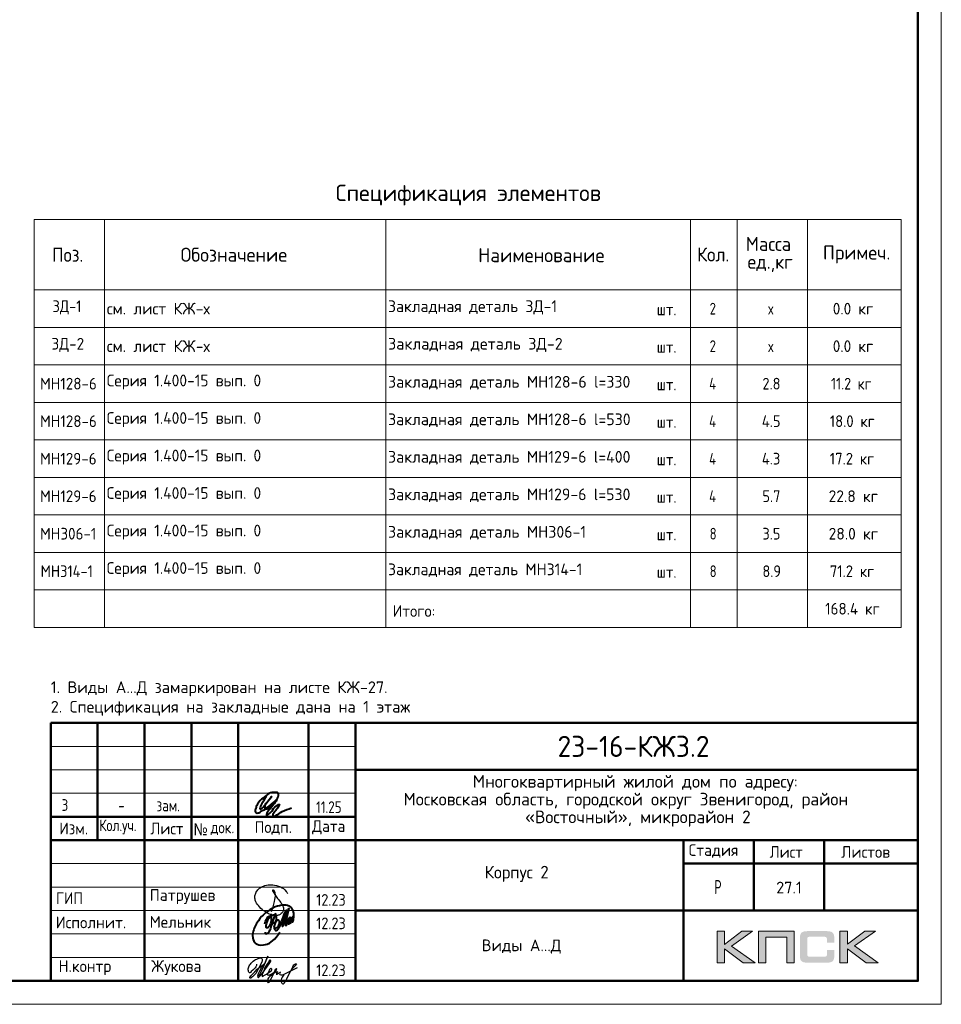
# Model space of a CAD drawing. Header units: millimetres. Extents: x -49773 to 2322955, y -3321 to 58485.
# Tile 377 of 580: x 1428236 to 1447899, y -2714 to 18286. Entities that reach past the tile are written whole.
import ezdxf

# ---------------------------------------------------------------- set-up
doc = ezdxf.new("R2010")
doc.units = ezdxf.units.MM
for name, color, linetype, lineweight in [('Standard', 7, 'Continuous', 25), ('Основная', 7, 'Continuous', 40), ('Стена наружная_ Сайдинг', 7, 'Continuous', 35), ('Стена_ общее', 7, 'Continuous', 35)]:
    doc.layers.add(name, color=color, linetype=linetype, lineweight=lineweight)
doc.styles.add('GOST 2.304-81', font='txt')
doc.styles.add('ISOCPEUR', font='txt')
doc.styles.add('Segoe UI Symbol', font='txt')

# ---------------------------------------------------------------- blocks, each defined once
blk = doc.blocks.new('яяя')
at = {"lineweight": 30}
for points in [[(345424, 110432), (345425, 110410), (345424, 110397), (345417, 110379), (345406, 110350), (345390, 110319), (345357, 110275), (345310, 110221), (345265, 110176), (345198, 110110), (345161, 110077), (345133, 110066), (345116, 110066), (345102, 110075), (345090, 110091), (345082, 110115), (345074, 110146), (345066, 110182), (345064, 110206), (345067, 110234), (345077, 110278), (345095, 110320), (345114, 110361), (345134, 110395), (345159, 110428), (345195, 110469), (345228, 110506), (345284, 110560), (345331, 110595), (345379, 110625), (345435, 110648), (345486, 110670), (345532, 110686), (345573, 110696), (345605, 110698), (345621, 110695), (345635, 110687), (345648, 110671), (345656, 110649), (345659, 110625), (345659, 110583), (345656, 110553), (345647, 110523), (345635, 110489), (345387, 110033), (345349, 109985), (345311, 109948), (345247, 109889), (345209, 109858), (345192, 109844), (345180, 109837), (345157, 109833), (345150, 109835), (345140, 109842), (345135, 109856), (345138, 109881), (345148, 109892), (345183, 109930), (345267, 110024), (345343, 110105), (345455, 110213), (345617, 110343), (345775, 110456), (345811, 110526), (345838, 110607), (345890, 110740), (345902, 110771), (345698, 110295), (345672, 110226), (345626, 110132), (345572, 110032), (345518, 109953), (345481, 109918), (345497, 110001), (345567, 110147), (345655, 110301), (345760, 110442)], [(345481, 109918), (345476, 109896), (345475, 109874), (345485, 109861), (345506, 109866), (345539, 109891), (345632, 109983), (345968, 110450), (346022, 110527), (346029, 110560), (346027, 110579), (346026, 110590), (346010, 110605), (345993, 110609), (345975, 110601), (345962, 110584), (345954, 110562), (345857, 110421), (345783, 110292), (345741, 110183), (345701, 110079), (345665, 109985), (345660, 109952), (345666, 109929), (345669, 109915), (345682, 109910), (345702, 109914), (345735, 109941), (345846, 110007), (346065, 110160), (346075, 110193), (346070, 110217), (346066, 110236), (346052, 110241), (346030, 110241), (346007, 110228), (345978, 110203), (345960, 110164), (345892, 110010), (345895, 109986), (345904, 109966), (345925, 109964), (345969, 109968), (346045, 110000), (346218, 110114), (346261, 110154), (346280, 110184), (346282, 110210), (346278, 110225), (346263, 110229), (346241, 110222), (346220, 110198), (346162, 110049), (345989, 109904), (345932, 109849), (345906, 109805), (345891, 109739), (345890, 109690), (345899, 109652), (345924, 109647), (345956, 109655), (345980, 109674), (346058, 109838), (346158, 110046), (346261, 110098), (346314, 110120), (346292, 110079), (346269, 110036), (346261, 110008), (346267, 109998), (346293, 109998), (346363, 110039), (346445, 110095), (346421, 110068), (346414, 110040), (346407, 110011), (346416, 109990), (346466, 109972), (346509, 109977), (346574, 109984), (347172, 110293)], [(346586, 109971), (346543, 109917), (346509, 109873), (346489, 109825), (346475, 109767), (346472, 109710), (346478, 109675), (346485, 109641), (346501, 109621), (346517, 109602), (346542, 109589), (346568, 109592), (346605, 109620), (346680, 109731), (346736, 109842), (346865, 110115), (346962, 110290), (346969, 110318), (346979, 110360), (347013, 110403), (347056, 110434), (347091, 110450), (347109, 110450), (347121, 110434), (347115, 110405), (347072, 110355), (347012, 110307), (346924, 110222)]]:
    blk.add_lwpolyline(points, dxfattribs=at)
blk = doc.blocks.new('Из_буфера32210')
at = {"color": 7, "lineweight": 25}
blk.add_lwpolyline([(357, 84), (386, 160), (399, 213), (405, 239), (412, 268), (420, 299), (427, 339), (434, 380), (437, 414), (438, 442), (436, 466), (430, 489), (425, 504), (417, 519), (409, 531), (405, 535), (403, 536), (400, 539), (394, 541), (387, 543), (383, 542), (379, 539), (377, 534), (377, 528), (379, 523), (438, 428), (470, 382), (484, 365), (504, 341), (528, 310), (551, 280), (562, 264), (575, 247), (582, 235), (589, 220), (599, 198), (606, 184), (610, 167), (611, 155), (612, 143), (611, 127), (609, 116), (603, 96), (596, 82), (588, 69), (579, 56), (563, 43), (551, 34), (539, 25), (524, 16), (511, 10), (494, 5), (481, 3), (456, 0), (432, 1), (415, 3), (396, 6), (375, 11), (355, 19), (336, 24), (310, 31), (293, 39), (269, 53), (243, 69), (223, 80), (202, 93), (180, 109), (152, 128), (126, 152), (98, 182), (77, 211), (52, 241), (32, 266), (20, 293), (8, 329), (3, 348), (1, 373), (0, 393), (1, 417), (6, 440), (13, 454), (20, 476), (26, 497), (38, 517), (47, 529), (60, 548), (75, 563), (95, 581), (115, 593), (135, 606), (161, 618), (187, 628), (213, 638), (251, 647), (282, 653), (319, 655), (353, 655), (384, 652), (418, 648), (460, 641), (503, 628), (544, 611), (579, 594), (611, 573), (639, 545), (666, 515), (679, 496), (694, 471)], dxfattribs=at)
blk = doc.blocks.new('Из_буфера5543')
at = {"layer": 'Основная'}
for points in [[(762, 497), (761, 475), (762, 458), (767, 452), (778, 451), (786, 456), (792, 470), (796, 479), (799, 485), (802, 495), (805, 507), (808, 516), (812, 533), (814, 535), (801, 505), (800, 490), (800, 477), (805, 470), (820, 476), (824, 483), (826, 494), (829, 504), (833, 526), (835, 530), (842, 548), (846, 564), (852, 580), (855, 593), (859, 605), (862, 610), (866, 617), (856, 574), (856, 555), (851, 540), (848, 519), (849, 504), (848, 495), (853, 493), (861, 496), (863, 501), (868, 518), (873, 541), (876, 550), (880, 574), (883, 591), (886, 612), (881, 686), (874, 707), (870, 726), (859, 756), (851, 767), (838, 790), (819, 809), (794, 828), (785, 830), (763, 839), (748, 848), (721, 853), (704, 855), (666, 856), (639, 856), (599, 849), (579, 842), (535, 829), (485, 816), (420, 783), (378, 759), (341, 732), (282, 688), (227, 640), (195, 610), (157, 566), (127, 518), (88, 464), (57, 403), (39, 361), (27, 325), (16, 296), (6, 253), (0, 203), (7, 156), (13, 124), (29, 84), (60, 48), (75, 35), (98, 20), (138, 4), (165, 0), (237, 4), (277, 13), (317, 25), (365, 46), (428, 93), (474, 130), (516, 180), (554, 236), (582, 281)], [(265, 457), (281, 514), (299, 558), (312, 579), (332, 604), (345, 612), (360, 622), (376, 623), (382, 623), (387, 620), (391, 616), (396, 603), (399, 595), (402, 580), (403, 561), (401, 532), (394, 489), (386, 464), (379, 450), (372, 431), (365, 419), (358, 406), (348, 395), (338, 381), (328, 373), (313, 368), (304, 368), (296, 375), (294, 382), (290, 395), (293, 410), (293, 423), (297, 453), (305, 480), (308, 489), (320, 515), (328, 532), (344, 563), (361, 581), (377, 600), (395, 620), (414, 636), (448, 646), (472, 651), (482, 649), (493, 639), (502, 619), (507, 608), (508, 574), (505, 541), (499, 519), (483, 494), (469, 476), (459, 470), (443, 469), (439, 469)], [(503, 678), (478, 638), (464, 604), (452, 565), (440, 538), (428, 496), (422, 475), (417, 459), (413, 438), (402, 411), (395, 387), (383, 357), (378, 335), (370, 322), (367, 317), (359, 302), (348, 280), (336, 260), (324, 251), (310, 240), (299, 237), (292, 237), (288, 239), (281, 248), (278, 254), (278, 272), (276, 276), (276, 280)], [(496, 377), (509, 373), (536, 381), (548, 392), (559, 405), (565, 424), (573, 446), (576, 461), (579, 481), (579, 496), (575, 512), (567, 526), (551, 531), (538, 533), (529, 527), (518, 519), (505, 506), (501, 498), (495, 491), (490, 482), (482, 466), (479, 458), (472, 435), (468, 429), (464, 416), (460, 401), (461, 392), (462, 373), (465, 356), (469, 345), (477, 337), (483, 324), (496, 316), (511, 315), (524, 318), (535, 326), (547, 340), (554, 347), (566, 364), (572, 374), (579, 385), (593, 419), (599, 436), (606, 452), (616, 479), (623, 504), (629, 521), (635, 533), (637, 542), (643, 556), (644, 557), (652, 576), (658, 592), (688, 673), (724, 750), (651, 489), (636, 412), (636, 406), (639, 402), (645, 401), (649, 402), (651, 406), (655, 416), (660, 420), (661, 427), (665, 436), (668, 446), (753, 720), (780, 779), (715, 511), (710, 476), (706, 424), (712, 420), (718, 419), (725, 426), (729, 430), (733, 436), (737, 445), (741, 458), (745, 471), (747, 484), (749, 488), (761, 511), (768, 534), (772, 548), (776, 561), (781, 570), (788, 582), (792, 587), (802, 594), (804, 592), (807, 589), (807, 579), (807, 575), (804, 562), (805, 556), (800, 541), (793, 526), (784, 512), (774, 498), (767, 491), (762, 486), (760, 488), (763, 507), (764, 513), (767, 525), (769, 537), (771, 545)]]:
    blk.add_lwpolyline(points, dxfattribs=at)

msp = doc.modelspace()

# ---------------------------------------------------------------- hatches: boundary and pattern name
h = msp.add_hatch(color=256)
h.paths.add_polyline_path([(1443871.7, -1156.7), (1443644.2, -1156.7), (1443272.2, -1436.7), (1443272.2, -1156.7), (1443114.5, -1156.7), (1443114.5, -1828.8), (1443272.2, -1828.8), (1443272.2, -1533.5), (1443674.6, -1828.8), (1443926.3, -1828.8), (1443425.7, -1473.4)])
h.paths.add_polyline_path([(1444154.5, -1283.2), (1444599.8, -1283.2), (1444599.8, -1828.8), (1444756.1, -1828.8), (1444756.1, -1156.7), (1444589.5, -1156.7), (1443998.2, -1156.7), (1443998.2, -1315.7), (1443998.2, -1828.8), (1444154.5, -1828.8)])
h.paths.add_polyline_path([(1445894.3, -1153.2), (1445736.6, -1153.2), (1445736.6, -1826), (1445894.3, -1826), (1445894.3, -1530.1), (1446296.7, -1826), (1446548.4, -1826), (1446047.8, -1469.9), (1446493.8, -1153.2), (1446267, -1153.2), (1445894.3, -1433.3)])
msp.add_hatch(color=256).paths.add_polyline_path([(1445605.2, -1227.9), (1445603.1, -1220.3), (1445600.4, -1214.1), (1445596.9, -1207.8), (1445593.5, -1201.6), (1445590, -1196.8), (1445585.9, -1191.9), (1445581.7, -1187.1), (1445577.6, -1182.9), (1445572, -1179.5), (1445566.5, -1175.3), (1445560.3, -1171.9), (1445553.4, -1169.1), (1445546.4, -1166.3), (1445538.8, -1163.6), (1445531.2, -1161.5), (1445513.3, -1158), (1445493.9, -1155.3), (1445472.5, -1153.9), (1445449, -1153.2), (1445047.9, -1153.2), (1445024.4, -1153.9), (1445003.6, -1155.3), (1444983.6, -1158), (1444966.3, -1161.5), (1444958, -1164.3), (1444950.4, -1166.3), (1444943.5, -1169.1), (1444937.3, -1172.6), (1444931, -1175.3), (1444924.8, -1179.5), (1444920, -1182.9), (1444915.1, -1187.1), (1444911, -1191.9), (1444907.5, -1196.8), (1444903.4, -1201.6), (1444899.9, -1207.8), (1444897.2, -1214.1), (1444894.4, -1221), (1444891.6, -1227.9), (1444889.5, -1235.5), (1444886.1, -1252.1), (1444883.3, -1270.1), (1444881.3, -1290.1), (1444881.3, -1312.2), (1444881.3, -1666.3), (1444881.3, -1688.4), (1444883.3, -1708.5), (1444886.1, -1727.1), (1444889.5, -1743.7), (1444891.6, -1751.3), (1444894.4, -1758.2), (1444897.2, -1765.2), (1444899.9, -1771.4), (1444903.4, -1776.9), (1444907.5, -1782.4), (1444911, -1787.3), (1444915.1, -1792.1), (1444920, -1796.3), (1444925.5, -1799.7), (1444931, -1803.2), (1444937.3, -1806.7), (1444943.5, -1810.1), (1444951.1, -1812.2), (1444958, -1814.9), (1444966.3, -1817), (1444983.6, -1821.2), (1445003.6, -1823.2), (1445025.1, -1825.3), (1445047.9, -1826), (1445449, -1826), (1445472.5, -1825.3), (1445493.9, -1823.9), (1445513.3, -1821.2), (1445530.5, -1817.7), (1445538.8, -1814.9), (1445546.4, -1812.9), (1445553.4, -1810.1), (1445560.3, -1806.7), (1445566.5, -1803.9), (1445572, -1799.7), (1445577.6, -1796.3), (1445581.7, -1792.1), (1445585.9, -1788), (1445590, -1782.4), (1445593.5, -1777.6), (1445596.9, -1771.4), (1445600.4, -1765.2), (1445603.1, -1758.9), (1445605.2, -1751.3), (1445608, -1743.7), (1445611.4, -1727.1), (1445614.2, -1709.2), (1445615.6, -1688.4), (1445616.3, -1666.3), (1445616.3, -1555), (1445459.3, -1555), (1445459.3, -1645.5), (1445459.3, -1651.8), (1445458.6, -1658), (1445457.2, -1663.5), (1445455.9, -1669), (1445453.8, -1673.9), (1445451.7, -1678), (1445449, -1682.2), (1445445.5, -1685.6), (1445442, -1689.1), (1445437.9, -1691.9), (1445433, -1693.9), (1445428.2, -1696), (1445423.4, -1697.4), (1445417.1, -1698.1), (1445410.9, -1698.8), (1445404.7, -1699.5), (1445081.1, -1699.5), (1445075.6, -1698.8), (1445070.7, -1698.1), (1445066.6, -1696), (1445062.4, -1693.9), (1445058.3, -1691.2), (1445054.8, -1688.4), (1445051.4, -1685), (1445048.6, -1680.8), (1445045.8, -1676.7), (1445043.7, -1672.5), (1445041.7, -1667.7), (1445040.3, -1662.8), (1445038.2, -1653.1), (1445037.5, -1643.5), (1445037.5, -1320.5), (1445037.5, -1315), (1445038.2, -1309.5), (1445039.6, -1304.6), (1445041, -1299.8), (1445042.4, -1295.7), (1445044.4, -1292.2), (1445047.2, -1288.7), (1445050, -1285.3), (1445053.4, -1282.5), (1445056.9, -1279.7), (1445061, -1277.7), (1445065.2, -1276.3), (1445070, -1274.9), (1445074.9, -1274.2), (1445080.4, -1273.5), (1445085.9, -1273.5), (1445404.7, -1273.5), (1445410.9, -1273.5), (1445417.1, -1274.2), (1445422.7, -1275.6), (1445427.5, -1277), (1445432.4, -1279.1), (1445437.2, -1281.1), (1445441.3, -1284.6), (1445444.8, -1287.4), (1445448.3, -1291.5), (1445451, -1295.7), (1445453.8, -1299.8), (1445455.9, -1304.6), (1445457.2, -1309.5), (1445458.6, -1315), (1445459.3, -1321.2), (1445459.3, -1327.5), (1445459.3, -1401.4), (1445616.3, -1401.4), (1445616.3, -1312.2), (1445615.6, -1290.1), (1445614.2, -1270.1), (1445611.4, -1252.1), (1445607.3, -1235.5)])

# ---------------------------------------------------------------- linework, layer by layer
at = {"lineweight": 0}
for points in [[(1443114.5, -1828.8), (1443114.5, -1156.7), (1443272.2, -1156.7), (1443272.2, -1436.7), (1443644.2, -1156.7), (1443871.7, -1156.7), (1443425.7, -1473.4), (1443926.3, -1828.8), (1443674.6, -1828.8), (1443272.2, -1533.5), (1443272.2, -1828.8), (1443114.5, -1828.8)], [(1444154.5, -1828.8), (1444154.5, -1283.2), (1444599.8, -1283.2), (1444599.8, -1828.8), (1444756.1, -1828.8), (1444756.1, -1156.7), (1444589.5, -1156.7), (1443998.2, -1156.7), (1443998.2, -1315.7), (1443998.2, -1828.8), (1444154.5, -1828.8)], [(1445736.6, -1826), (1445736.6, -1153.2), (1445894.3, -1153.2), (1445894.3, -1433.3), (1446267, -1153.2), (1446493.8, -1153.2), (1446047.8, -1469.9), (1446548.4, -1826), (1446296.7, -1826), (1445894.3, -1530.1), (1445894.3, -1826), (1445736.6, -1826)]]:
    msp.add_lwpolyline(points, close=True, dxfattribs=at)
at = {"layer": 'Standard', "color": 7, "linetype": 'Continuous', "lineweight": 13, "transparency": 33554687}
msp.add_lwpolyline([(1388498.8, -2713.6), (1447898.8, -2713.6), (1447898.8, 39286.4), (1388498.8, 39286.4), (1388498.8, -2713.6)], close=True, dxfattribs=at)
at = {"layer": 'Standard', "color": 7, "linetype": 'Continuous', "lineweight": 50, "transparency": 33554687}
msp.add_lwpolyline([(1390498.8, 38786.4), (1447398.8, 38786.4), (1447398.8, -2213.6), (1390498.8, -2213.6), (1390498.8, 38786.4)], close=True, dxfattribs=at)
at = {"layer": 'Основная', "color": 7, "ltscale": 100}
msp.add_spline([(1433491.5, 1723.9), (1433422.2, 1597.5), (1433365.1, 1475.6), (1433365.1, 1447.7), (1433399.8, 1465.6), (1433497.1, 1570.7), (1433608.9, 1718.3), (1433528.4, 1614.3), (1433465.8, 1519.2), (1433473.6, 1457.7), (1433532.9, 1463.3), (1433611.2, 1529.3), (1433702.9, 1637.8), (1433754.3, 1741.8), (1433747.6, 1789.9), (1433663.3, 1806.1), (1433588.8, 1795.5), (1433459.1, 1710.5), (1433341.6, 1600.9), (1433284.6, 1503.6), (1433263.3, 1430.9), (1433264.5, 1383.9), (1433304.7, 1366), (1433372.9, 1389.5), (1433560.8, 1514.8), (1433715.2, 1642.3), (1433559.5, 1431.4), (1433503.9, 1334.1), (1433503.8, 1315.7), (1433537.4, 1332.5), (1433631.3, 1429.8), (1433756.6, 1545), (1433775.6, 1549.4), (1433757.7, 1506.9), (1433680.6, 1395.1), (1433633.5, 1307.9), (1433640.2, 1288.8), (1433676, 1297.8), (1433839.3, 1397.3), (1434033.9, 1475.6)], degree=3, dxfattribs=at)
at = {"layer": 'Стена наружная_ Сайдинг', "color": 7, "linetype": 'Continuous', "lineweight": 50, "transparency": 33554687}
for p, q in [((1428898.7, 3286.4), (1447398.8, 3286.4)), ((1428898.7, -2213.6), (1428898.7, 3286.4)), ((1432898.7, -2213.6), (1432898.7, 3286.4)), ((1447398.8, 3286.4), (1447398.8, -2213.6)), ((1435398.7, 2286.4), (1447398.8, 2286.4)), ((1435398.7, 1286.4), (1428898.7, 1286.4)), ((1428898.7, 786.4), (1435398.7, 786.4)), ((1435398.7, 786.4), (1447398.8, 786.4)), ((1442398.7, 286.4), (1447398.8, 286.4)), ((1435398.7, -713.6), (1447398.8, -713.6)), ((1428898.7, -2213.6), (1447398.8, -2213.6))]:
    msp.add_line(p, q, dxfattribs=at)
at = {"layer": 'Стена наружная_ Сайдинг', "color": 7, "linetype": 'Continuous', "lineweight": 13, "transparency": 33554687}
for p, q in [((1428898.7, 2786.4), (1435398.7, 2786.4)), ((1428898.7, 2286.4), (1435398.7, 2286.4)), ((1428898.7, 1786.4), (1435398.7, 1786.4)), ((1428898.7, 286.4), (1435398.7, 286.4)), ((1428898.7, -213.6), (1435398.7, -213.6)), ((1428898.7, -713.6), (1435398.7, -713.6)), ((1428898.7, -1213.6), (1435398.7, -1213.6)), ((1428898.7, -1713.6), (1435398.7, -1713.6))]:
    msp.add_line(p, q, dxfattribs=at)
at = {"layer": 'Стена наружная_ Сайдинг', "color": 7, "linetype": 'Continuous', "lineweight": 50, "transparency": 33554687}
for points in [[(1429898.7, 3286.4), (1429898.7, 2036.4), (1429898.7, 786.4)], [(1430898.7, 3286.4), (1430898.7, 536.4), (1430898.7, -2213.6)], [(1431898.7, 3286.4), (1431898.7, 2036.4), (1431898.7, 786.4)], [(1434398.7, 3286.4), (1434398.7, 536.4), (1434398.7, -2213.6)], [(1435398.7, 3286.4), (1435398.7, 536.4), (1435398.7, -2213.6)], [(1442398.7, -2213.6), (1442398.7, -713.6), (1442398.7, 786.4)], [(1443898.8, -713.6), (1443898.8, 36.4), (1443898.8, 786.4)], [(1445398.8, 786.4), (1445398.8, 36.4), (1445398.8, -713.6)]]:
    msp.add_lwpolyline(points, dxfattribs=at)
at = {"layer": 'Стена_ общее', "color": 7, "linetype": 'Continuous', "lineweight": 13, "transparency": 33554687}
for p, q in [((1428544.6, 14023.2), (1447044.6, 14023.2)), ((1428544.6, 14023.2), (1428544.6, 12523.2)), ((1428544.6, 12523.2), (1428544.6, 14023.2)), ((1430044.6, 14023.2), (1430044.6, 12523.2)), ((1436044.6, 14023.2), (1436044.6, 12523.2)), ((1442544.6, 14023.2), (1442544.6, 12523.2)), ((1443544.6, 14023.2), (1443544.6, 12523.2)), ((1445044.6, 14023.2), (1445044.6, 12523.2)), ((1447044.6, 14023.2), (1447044.6, 12523.2)), ((1447044.6, 12523.2), (1428544.6, 12523.2)), ((1428544.6, 12523.2), (1428544.6, 11723.2)), ((1430044.6, 12523.2), (1430044.6, 11723.2)), ((1436044.6, 12523.2), (1436044.6, 11723.2)), ((1442544.6, 12523.2), (1442544.6, 11723.2)), ((1443544.6, 12523.2), (1443544.6, 11723.2)), ((1445044.6, 12523.2), (1445044.6, 11723.2)), ((1447044.6, 12523.2), (1447044.6, 12523.2)), ((1447044.6, 12523.2), (1447044.6, 11723.2)), ((1428544.6, 11723.2), (1447044.6, 11723.2)), ((1428544.6, 11723.2), (1428544.6, 10923.2)), ((1430044.6, 11723.2), (1430044.6, 10923.2)), ((1436044.6, 11723.2), (1436044.6, 10923.2)), ((1442544.6, 11723.2), (1442544.6, 10923.2)), ((1443544.6, 11723.2), (1443544.6, 10923.2)), ((1445044.6, 11723.2), (1445044.6, 10923.2)), ((1447044.6, 11723.2), (1447044.6, 10923.2)), ((1428544.6, 10923.2), (1447044.6, 10923.2)), ((1428544.6, 10923.2), (1428544.6, 10123.2)), ((1430044.6, 10923.2), (1430044.6, 10123.2)), ((1436044.6, 10923.2), (1436044.6, 10123.2)), ((1442544.6, 10923.2), (1442544.6, 10123.2)), ((1443544.6, 10923.2), (1443544.6, 10123.2)), ((1445044.6, 10923.2), (1445044.6, 10123.2)), ((1447044.6, 10923.2), (1447044.6, 10123.2)), ((1428544.6, 10123.2), (1447044.6, 10123.2)), ((1428544.6, 10123.2), (1428544.6, 9323.2)), ((1430044.6, 10123.2), (1430044.6, 9323.2)), ((1436044.6, 10123.2), (1436044.6, 9323.2)), ((1442544.6, 10123.2), (1442544.6, 9323.2)), ((1443544.6, 10123.2), (1443544.6, 9323.2)), ((1445044.6, 10123.2), (1445044.6, 9323.2)), ((1447044.6, 10123.2), (1447044.6, 9323.2)), ((1428544.6, 9323.2), (1447044.6, 9323.2)), ((1428544.6, 9323.2), (1428544.6, 8523.2)), ((1430044.6, 9323.2), (1430044.6, 8523.2)), ((1436044.6, 9323.2), (1436044.6, 8523.2)), ((1442544.6, 9323.2), (1442544.6, 8523.2)), ((1443544.6, 9323.2), (1443544.6, 8523.2)), ((1445044.6, 9323.2), (1445044.6, 8523.2)), ((1447044.6, 9323.2), (1447044.6, 8523.2)), ((1428544.6, 8523.2), (1447044.6, 8523.2)), ((1428544.6, 8523.2), (1428544.6, 7723.2)), ((1430044.6, 8523.2), (1430044.6, 7723.2)), ((1436044.6, 8523.2), (1436044.6, 7723.2)), ((1442544.6, 8523.2), (1442544.6, 7723.2)), ((1443544.6, 8523.2), (1443544.6, 7723.2)), ((1445044.6, 8523.2), (1445044.6, 7723.2)), ((1447044.6, 8523.2), (1447044.6, 7723.2)), ((1428544.6, 7723.2), (1447044.6, 7723.2)), ((1428544.6, 7723.2), (1428544.6, 6923.3)), ((1430044.6, 7723.2), (1430044.6, 6923.3)), ((1436044.6, 7723.2), (1436044.6, 6923.3)), ((1442544.6, 7723.2), (1442544.6, 6923.3)), ((1443544.6, 7723.2), (1443544.6, 6923.3)), ((1445044.6, 7723.2), (1445044.6, 6923.3)), ((1447044.6, 7723.2), (1447044.6, 6923.3)), ((1428544.6, 6923.3), (1447044.6, 6923.3)), ((1428544.6, 6923.3), (1428544.6, 6123.3)), ((1430044.6, 6923.3), (1430044.6, 6123.3)), ((1436044.6, 6923.3), (1436044.6, 6123.3)), ((1442544.6, 6923.3), (1442544.6, 6123.3)), ((1443544.6, 6923.3), (1443544.6, 6123.3)), ((1445044.6, 6923.3), (1445044.6, 6123.3)), ((1447044.6, 6923.3), (1447044.6, 6123.3)), ((1428544.6, 6123.3), (1428544.6, 5323.3)), ((1428544.6, 6123.3), (1447044.6, 6123.3)), ((1430044.6, 6123.3), (1430044.6, 5323.3)), ((1436044.6, 6123.3), (1436044.6, 5323.3)), ((1442544.6, 6123.3), (1442544.6, 5323.3)), ((1443544.6, 6123.3), (1443544.6, 5323.3)), ((1445044.6, 6123.3), (1445044.6, 5323.3)), ((1447044.6, 6123.3), (1447044.6, 5323.3)), ((1428544.6, 5323.3), (1447044.6, 5323.3))]:
    msp.add_line(p, q, dxfattribs=at)

# ---------------------------------------------------------------- block references
at = {"color": 1, "ltscale": 100}
msp.add_blockref('Из_буфера32210', (1433253.8, -819.9), dxfattribs=at)
at = {"color": 2, "lineweight": 60, "xscale": 0.5, "yscale": 0.5, "zscale": 0.5}
msp.add_blockref('яяя', (1260578, -57072.2), dxfattribs=at)
at = {"layer": 'Основная'}
msp.add_blockref('Из_буфера5543', (1433201.2, -1452.5), dxfattribs=at)

# ---------------------------------------------------------------- texts
at = {"layer": 'Standard', "color": 7, "linetype": 'Continuous', "lineweight": 13, "transparency": 33554687, "char_height": 250, "style": 'ISOCPEUR'}
for s, insert, width, attachment_point in [('1. Виды А...Д замаркирован на листе КЖ-27.\\P2. Спецификация на закладные дана на 1 этаж', (1428898.7, 3439.6), 9935.712, 7), ('27.1', (1444648.8, -223.6), 655.769, 5)]:
    msp.add_mtext(s, dxfattribs=dict(at, insert=insert, width=width, attachment_point=attachment_point))
at = {"layer": 'Standard', "color": 7, "linetype": 'Continuous', "lineweight": 50, "transparency": 33554687, "insert": (1439711.2, 2561.4), "char_height": 450, "width": 3586.382, "attachment_point": 7, "style": 'ISOCPEUR'}
msp.add_mtext('\\W0.95;23-16-КЖ3.2', dxfattribs=at)
at = {"layer": 'Standard', "color": 7, "linetype": 'Continuous', "lineweight": 25, "transparency": 33554687}
for s, insert, char_height, width, attachment_point, style in [('\\W0.99;Многоквартирный жилой дом по адресу: ', (1437902.2, 1831.4), 270, 7123.096, 7, 'ISOCPEUR'), ('\\W0.99;Московская область, городской округ Звенигород, район ', (1436424, 1453.4), 270, 10078.117, 7, 'ISOCPEUR'), ('11.25', (1434559.2, 1366.4), 250, 693.365, 7, 'GOST 2.304-81'), ('\\W0.99;«Восточный», микрорайон 2', (1439016, 1075.4), 270, 4896.223, 7, 'ISOCPEUR'), ('3', (1429200.8, 1661.2), 250, 283.333, 2, 'GOST 2.304-81'), ('-', (1430405.3, 1652.2), 250, 283.333, 2, 'GOST 2.304-81'), ('зам.', (1431405.3, 1652.2), 250, 283.333, 2, 'GOST 2.304-81'), ('\\W0.93;Изм.', (1429079.9, 911.1), 250, 752.89, 7, 'ISOCPEUR'), ('\\W0.79;Кол.уч.', (1429935.4, 911.1), 250, 973.664, 7, 'ISOCPEUR'), ('\\W0.94;Лист', (1431023.7, 911.1), 250, 866.919, 7, 'ISOCPEUR'), ('\\W0.91;№', (1431944.2, 893.8), 250, 477.949, 7, 'Segoe UI Symbol'), ('\\W0.84;док.', (1432308.4, 893.8), 250, 649.802, 7, 'ISOCPEUR'), ('\\W0.94;Подп.', (1433248.7, 900.7), 250, 916.954, 7, 'ISOCPEUR'), ('\\W0.94;Дата', (1434475.9, 911.1), 250, 967.75, 7, 'ISOCPEUR'), ('\\W0.96;Стадия', (1442508.8, 411.1), 250, 1243.911, 7, 'ISOCPEUR'), ('\\W0.94;Лист', (1444236.5, 411.1), 250, 866.912, 7, 'ISOCPEUR'), ('\\W0.96;Листов', (1445762.4, 411.1), 250, 1218.997, 7, 'ISOCPEUR'), ('\\W0.96;Корпус 2', (1438156.2, -103.6), 270, 1614.451, 7, 'ISOCPEUR'), ('\\W0.62;Р', (1443056.4, -363.6), 300, 276.791, 7, 'ISOCPEUR'), ('\\W0.92;ГИП', (1429009.4, -576.1), 250, 689.612, 7, 'ISOCPEUR'), ('\\W0.97;Патрушев', (1431009.6, -576.1), 250, 1670.192, 7, 'ISOCPEUR'), ('\\W0.88;12.23', (1434561.8, -612.3), 250, 834.272, 7, 'ISOCPEUR'), ('\\W0.96;Мельник', (1431009.6, -1082.2), 250, 1394.321, 7, 'ISOCPEUR'), ('\\W0.97;Исполнит.', (1429003.8, -1091.9), 250, 1645.076, 7, 'ISOCPEUR'), ('\\W0.88;12.23', (1434561.8, -1112.3), 250, 834.272, 7, 'ISOCPEUR'), ('\\A1;{\\fISOCPEUR|i0|b0;\\H250.000000;\\W1.000000;\\C7;Виды А...Д}\\P', (1438942, -1331.1), 250, 1696.154, 2, 'ISOCPEUR'), ('\\W0.96;Н.контр', (1429066.3, -2091.9), 250, 1319.141, 7, 'ISOCPEUR'), ('\\W0.96;Жукова', (1431041.2, -2091.9), 250, 1269.071, 7, 'ISOCPEUR'), ('\\W0.88;12.23', (1434561.8, -2112.3), 250, 834.272, 7, 'ISOCPEUR')]:
    msp.add_mtext(s, dxfattribs=dict(at, insert=insert, char_height=char_height, width=width, attachment_point=attachment_point, style=style))
at = {"layer": 'Стена_ общее', "color": 7, "linetype": 'Continuous', "lineweight": 35, "transparency": 33554687, "insert": (1434977.1, 14323.2), "char_height": 350, "width": 5804.227, "attachment_point": 7, "style": 'ISOCPEUR'}
msp.add_mtext('\\W0.99;Спецификация элементов', dxfattribs=at)
at = {"layer": 'Стена_ общее', "color": 7, "linetype": 'Continuous', "lineweight": 25, "transparency": 33554687, "attachment_point": 7, "style": 'ISOCPEUR'}
for s, insert, char_height, width in [('\\W0.95;Масса', (1443727.3, 13354.6), 300, 1252.119), ('\\W0.97;Обозначение', (1431668.2, 13124.1), 300, 2499.411), ('\\W0.92;Поз.', (1428926.7, 13122.8), 300, 872.987), ('\\W0.98;Наименование', (1438017.3, 13113.3), 300, 2784.788), ('\\W0.93;Кол.', (1442688.4, 13127.8), 300, 888.223), ('\\W0.96;Примеч.', (1445372.6, 13088.8), 300, 1552.772), ('\\W0.94;ед.,кг', (1443764.8, 12904.6), 300, 1175.793), ('\\W0.88;ЗД-1', (1428938.4, 11998.3), 250, 821.763), ('\\W0.98;см. лист КЖ-х', (1430094.6, 11998.3), 250, 2371.549), ('\\W0.97;Закладная деталь ЗД-1', (1436094.6, 11998.3), 250, 3919.735), ('\\W0.78;2', (1442957.1, 11998.3), 250, 271.994), ('\\W0.78;х', (1444207.1, 11998.3), 250, 272.013), ('\\W0.95;0.0 кг', (1445582.1, 11998.3), 250, 1042.908), ('\\W0.91;шт.', (1441826.8, 11982.5), 250, 638.908), ('\\W0.94;ЗД-2', (1428913.4, 11198.3), 250, 879.301), ('\\W0.98;см. лист КЖ-х', (1430094.6, 11198.3), 250, 2371.549), ('\\W0.99;Закладная деталь ЗД-2', (1436094.6, 11198.3), 250, 3971.199), ('\\W0.91;шт.', (1441826.8, 11182.5), 250, 638.908), ('\\W0.78;2', (1442957.1, 11198.3), 250, 271.994), ('\\W0.78;х', (1444207.1, 11198.3), 250, 272.013), ('\\W0.95;0.0 кг', (1445582.1, 11198.3), 250, 1042.908), ('\\W0.93;МН128-6', (1428669.6, 10398.3), 250, 1364.981), ('\\W0.96;Серия 1.400-15 вып. 0', (1430094.6, 10398.3), 250, 3467.671), ('\\W0.98;Закладная деталь МН128-6 l=330', (1436094.6, 10398.3), 250, 5407.17), ('\\W0.91;шт.', (1441826.8, 10382.5), 250, 638.908), ('\\W0.80;4', (1442944.6, 10398.3), 250, 299.863), ('\\W0.89;2.8', (1444082.1, 10398.3), 250, 536.372), ('\\W0.87;11.2 кг', (1445544.6, 10398.3), 250, 1108.181), ('\\W0.93;МН128-6', (1428669.6, 9598.3), 250, 1364.981), ('\\W0.96;Серия 1.400-15 вып. 0', (1430094.6, 9598.3), 250, 3467.671), ('\\W0.98;Закладная деталь МН128-6 l=530', (1436094.6, 9598.3), 250, 5407.17), ('\\W0.91;шт.', (1441826.8, 9582.5), 250, 638.908), ('\\W0.80;4', (1442944.6, 9598.3), 250, 299.863), ('\\W0.90;4.5', (1444069.6, 9598.3), 250, 562.096), ('\\W0.91;18.0 кг', (1445519.6, 9598.3), 250, 1163.454), ('\\W0.93;МН129-6', (1428669.6, 8798.3), 250, 1364.981), ('\\W0.96;Серия 1.400-15 вып. 0', (1430094.6, 8798.3), 250, 3467.671), ('\\W0.98;Закладная деталь МН129-6 l=400', (1436094.6, 8798.3), 250, 5432.231), ('\\W0.80;4', (1442944.6, 8798.3), 250, 299.863), ('\\W0.90;4.3', (1444069.6, 8798.3), 250, 562.096), ('\\W0.91;17.2 кг', (1445519.6, 8798.3), 250, 1163.454), ('\\W0.91;шт.', (1441826.8, 8782.5), 250, 638.908), ('\\W0.93;МН129-6', (1428669.6, 7998.3), 250, 1364.981), ('\\W0.96;Серия 1.400-15 вып. 0', (1430094.6, 7998.3), 250, 3467.671), ('\\W0.98;Закладная деталь МН129-6 l=530', (1436094.6, 7998.3), 250, 5407.17), ('\\W0.80;4', (1442944.6, 7998.3), 250, 299.863), ('\\W0.89;5.7', (1444082.1, 7998.3), 250, 536.372), ('\\W0.96;22.8 кг', (1445494.6, 7998.3), 250, 1218.733), ('\\W0.91;шт.', (1441826.8, 7982.5), 250, 638.908), ('\\W0.93;МН306-1', (1428669.6, 7198.3), 250, 1364.981), ('\\W0.96;Серия 1.400-15 вып. 0', (1430094.6, 7198.3), 250, 3467.671), ('\\W0.98;Закладная деталь МН306-1', (1436094.6, 7198.3), 250, 4457.229), ('\\W0.91;шт.', (1441826.8, 7182.5), 250, 638.908), ('\\W0.78;8', (1442957.1, 7198.3), 250, 271.994), ('\\W0.89;3.5', (1444082.1, 7198.3), 250, 536.372), ('\\W0.96;28.0 кг', (1445494.6, 7198.3), 250, 1218.733), ('\\W0.89;МН314-1', (1428682.1, 6398.3), 250, 1335.804), ('\\W0.96;Серия 1.400-15 вып. 0', (1430094.6, 6398.3), 250, 3467.671), ('\\W0.97;Закладная деталь МН314-1', (1436094.6, 6398.3), 250, 4431.033), ('\\W0.91;шт.', (1441826.8, 6382.5), 250, 638.908), ('\\W0.78;8', (1442957.1, 6398.3), 250, 271.994), ('\\W0.89;8.9', (1444082.1, 6398.3), 250, 536.372), ('\\W0.91;71.2 кг', (1445519.6, 6398.3), 250, 1163.454), ('\\W0.95;Итого:', (1436191.9, 5550.5), 250, 1143.471), ('\\W0.93;168.4 кг', (1445419.6, 5598.3), 250, 1364.981)]:
    msp.add_mtext(s, dxfattribs=dict(at, insert=insert, char_height=char_height, width=width))

doc.saveas('drawing.dxf')
